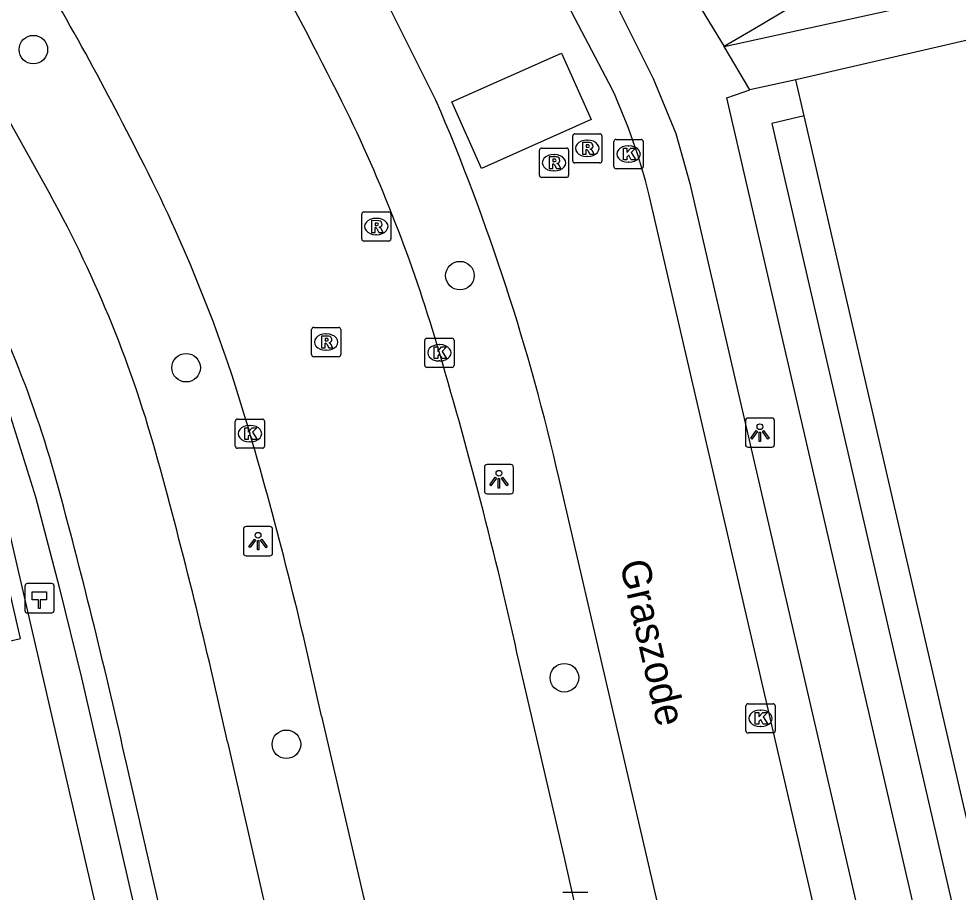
# Model space of a CAD drawing. Extents: x 156414 to 157775, y 382335 to 383765.
# Drawn here: x 156861.8 to 156893.94, y 383504.98 to 383534.87 of the extents above; entities that cross this region are included whole.
import ezdxf

# ---------------------------------------------------------------- set-up
doc = ezdxf.new("R2010")
doc.units = 0
for name, color, linetype in [('IMGEO_Boom', 7, 'Continuous'), ('IMGEO_Fietspad_gesloten', 7, 'Continuous'), ('IMGEO_Haag', 7, 'Continuous'), ('IMGEO_Hectometerpaal', 7, 'Continuous'), ('IMGEO_Kolk', 7, 'Continuous'), ('IMGEO_Lichtpunt', 7, 'Continuous'), ('IMGEO_Openbare_ruimte_label', 7, 'Continuous'), ('IMGEO_OVBaan_gesloten', 7, 'Continuous'), ('IMGEO_Pand', 7, 'Continuous'), ('IMGEO_Pand_overbouw', 7, 'Continuous'), ('IMGEO_Rijbaan_lokaal_gesloten', 7, 'Continuous'), ('IMGEO_Rijbaan_lokaal_open', 7, 'Continuous'), ('IMGEO_Rioolput', 7, 'Continuous'), ('IMGEO_Voetpad_open', 7, 'Continuous')]:
    doc.layers.add(name, color=color, linetype=linetype)

msp = doc.modelspace()

# ---------------------------------------------------------------- linework, layer by layer
at = {"layer": 'IMGEO_Boom'}
for centre in [(156862.298, 383533.811), (156876.891, 383526.079), (156867.525, 383522.93), (156880.468, 383512.322), (156870.956, 383510.044)]:
    msp.add_circle(centre, 0.489, dxfattribs=at)
at = {"layer": 'IMGEO_Fietspad_gesloten'}
for points in [[(156828.532, 383587.236), (156842.401, 383563.988), (156858.858, 383536.047), (156862.888, 383528.83)], [(156868.936, 383510.129), (156870.413, 383503.686), (156871.258, 383499.999), (156884.472, 383442.498), (156888.5, 383425.274)], [(156885.417, 383422.906), (156885.092, 383424.314), (156867.637, 383499.999), (156866.997, 383502.78), (156865.484, 383509.383)]]:
    msp.add_lwpolyline(points, dxfattribs=at)
for centre, radius, start, end in [((156826.589, 383508.849), 41.434, 15.2702, 28.8307), ((156826.198, 383508.806), 38.291, 15.0176, 29.0427), ((156685.009, 383469.891), 188.277, 12.34015, 15.35977), ((156656.028, 383462.721), 214.59, 12.55922, 15.12921)]:
    msp.add_arc(centre, radius, start, end, dxfattribs=at)
at = {"layer": 'IMGEO_Haag'}
msp.add_lwpolyline([(156851.257, 383540.179), (156855.107, 383533.758), (156855.52, 383533.027), (156857.754, 383529.083), (156858.943, 383526.985), (156860.315, 383524.256), (156861.46, 383521.425), (156862.371, 383518.51), (156863.183, 383515.418), (156863.948, 383512.313), (156864.666, 383509.198), (156866.18, 383502.592), (156866.82, 383499.811), (156884.275, 383424.125), (156884.326, 383423.903), (156884.543, 383422.944)], dxfattribs=at)
at = {"layer": 'IMGEO_Hectometerpaal'}
for p, q in [((156862.008, 383515.459), (156862.008, 383514.618)), ((156862.008, 383515.459), (156862.008, 383514.618)), ((156862.924, 383515.543), (156862.083, 383515.543)), ((156862.924, 383515.543), (156862.083, 383515.543)), ((156863.008, 383514.627), (156863.008, 383515.468)), ((156863.008, 383514.627), (156863.008, 383515.468)), ((156862.092, 383514.543), (156862.933, 383514.543)), ((156862.092, 383514.543), (156862.933, 383514.543))]:
    msp.add_line(p, q, dxfattribs=at)
msp.add_lwpolyline([(156862.533, 383514.687), (156862.473, 383514.687), (156862.473, 383514.992), (156862.253, 383514.992), (156862.253, 383515.261), (156862.753, 383515.261), (156862.753, 383514.992), (156862.533, 383514.992), (156862.533, 383514.687)], dxfattribs=at)
for centre, start, end in [((156862.086, 383515.465), 92.4484, 184.2845), ((156862.086, 383515.465), 92.4484, 184.2845), ((156862.93, 383515.465), 2.4484, 94.2845), ((156862.93, 383515.465), 2.4484, 94.2845), ((156862.93, 383514.621), 272.4484, 4.2845), ((156862.93, 383514.621), 272.4484, 4.2845), ((156862.086, 383514.621), 182.4484, 274.2845), ((156862.086, 383514.621), 182.4484, 274.2845)]:
    msp.add_arc(centre, 0.0779, start, end, dxfattribs=at)
at = {"layer": 'IMGEO_Kolk'}
for p, q in [((156882.238, 383530.738), (156883.09, 383530.738)), ((156882.163, 383529.812), (156882.163, 383530.664)), ((156882.651, 383530.518), (156882.676, 383530.518)), ((156883.164, 383530.664), (156883.164, 383529.812)), ((156883.09, 383529.738), (156882.238, 383529.738)), ((156882.674, 383529.958), (156882.649, 383529.958)), ((156875.69, 383523.013), (156875.69, 383523.865)), ((156875.765, 383523.939), (156876.617, 383523.939)), ((156876.178, 383523.719), (156876.203, 383523.719)), ((156876.691, 383523.865), (156876.691, 383523.013)), ((156876.201, 383523.159), (156876.176, 383523.159)), ((156876.617, 383522.939), (156875.765, 383522.939)), ((156869.208, 383520.247), (156869.208, 383521.099)), ((156869.283, 383521.173), (156870.135, 383521.173)), ((156870.209, 383521.099), (156870.209, 383520.247)), ((156869.696, 383520.953), (156869.721, 383520.953)), ((156870.135, 383520.173), (156869.283, 383520.173)), ((156869.719, 383520.393), (156869.694, 383520.393)), ((156886.753, 383511.431), (156887.605, 383511.431)), ((156886.678, 383510.505), (156886.678, 383511.357)), ((156887.166, 383511.211), (156887.191, 383511.211)), ((156887.679, 383511.357), (156887.679, 383510.505)), ((156887.189, 383510.651), (156887.164, 383510.651)), ((156887.605, 383510.431), (156886.753, 383510.431)), ((156880.412, 383504.983), (156881.264, 383504.983))]:
    msp.add_line(p, q, dxfattribs=at)
for points in [[(156882.238, 383530.738), (156883.09, 383530.738)], [(156882.163, 383529.812), (156882.163, 383530.664)], [(156882.484, 383530.438), (156882.607, 383530.438), (156882.607, 383530.287), (156882.737, 383530.438), (156882.901, 383530.438), (156882.755, 383530.287), (156882.908, 383530.038), (156882.756, 383530.038), (156882.671, 383530.202), (156882.607, 383530.135), (156882.607, 383530.038), (156882.484, 383530.038), (156882.484, 383530.438)], [(156883.164, 383530.664), (156883.164, 383529.812)], [(156883.09, 383529.738), (156882.238, 383529.738)], [(156875.69, 383523.013), (156875.69, 383523.865)], [(156875.765, 383523.939), (156876.617, 383523.939)], [(156876.011, 383523.639), (156876.134, 383523.639), (156876.134, 383523.488), (156876.264, 383523.639), (156876.428, 383523.639), (156876.282, 383523.488), (156876.435, 383523.239), (156876.283, 383523.239), (156876.198, 383523.403), (156876.134, 383523.336), (156876.134, 383523.239), (156876.011, 383523.239), (156876.011, 383523.639)], [(156876.691, 383523.865), (156876.691, 383523.013)], [(156876.617, 383522.939), (156875.765, 383522.939)], [(156869.208, 383520.247), (156869.208, 383521.099)], [(156869.283, 383521.173), (156870.135, 383521.173)], [(156870.209, 383521.099), (156870.209, 383520.247)], [(156869.529, 383520.873), (156869.652, 383520.873), (156869.652, 383520.722), (156869.782, 383520.873), (156869.946, 383520.873), (156869.8, 383520.722), (156869.953, 383520.473), (156869.801, 383520.473), (156869.716, 383520.637), (156869.652, 383520.57), (156869.652, 383520.473), (156869.529, 383520.473), (156869.529, 383520.873)], [(156870.135, 383520.173), (156869.283, 383520.173)], [(156886.753, 383511.431), (156887.605, 383511.431)], [(156886.678, 383510.505), (156886.678, 383511.357)], [(156886.999, 383511.131), (156887.122, 383511.131), (156887.122, 383510.98), (156887.252, 383511.131), (156887.416, 383511.131), (156887.27, 383510.98), (156887.423, 383510.731), (156887.271, 383510.731), (156887.186, 383510.895), (156887.122, 383510.828), (156887.122, 383510.731), (156886.999, 383510.731), (156886.999, 383511.131)], [(156887.679, 383511.357), (156887.679, 383510.505)], [(156887.605, 383510.431), (156886.753, 383510.431)], [(156880.412, 383504.983), (156881.264, 383504.983)]]:
    msp.add_lwpolyline(points, dxfattribs=at)
for centre, start, end in [((156882.24, 383530.662), 91.552, 178.448), ((156882.24, 383530.662), 91.552, 178.448), ((156883.088, 383530.662), 1.552, 88.448), ((156883.088, 383530.662), 1.552, 88.448), ((156882.24, 383529.814), 181.552, 268.448), ((156882.24, 383529.814), 181.552, 268.448), ((156883.088, 383529.814), 271.552, 358.448), ((156883.088, 383529.814), 271.552, 358.448), ((156875.767, 383523.863), 91.552, 178.448), ((156875.767, 383523.863), 91.552, 178.448), ((156876.615, 383523.863), 1.552, 88.448), ((156876.615, 383523.863), 1.552, 88.448), ((156875.767, 383523.015), 181.552, 268.448), ((156875.767, 383523.015), 181.552, 268.448), ((156876.615, 383523.015), 271.552, 358.448), ((156876.615, 383523.015), 271.552, 358.448), ((156869.285, 383521.097), 91.552, 178.448), ((156869.285, 383521.097), 91.552, 178.448), ((156870.133, 383521.097), 1.552, 88.448), ((156870.133, 383521.097), 1.552, 88.448), ((156869.285, 383520.249), 181.552, 268.448), ((156869.285, 383520.249), 181.552, 268.448), ((156870.133, 383520.249), 271.552, 358.448), ((156870.133, 383520.249), 271.552, 358.448), ((156886.755, 383511.355), 91.552, 178.448), ((156886.755, 383511.355), 91.552, 178.448), ((156887.603, 383511.355), 1.552, 88.448), ((156887.603, 383511.355), 1.552, 88.448), ((156886.755, 383510.507), 181.552, 268.448), ((156886.755, 383510.507), 181.552, 268.448), ((156887.603, 383510.507), 271.552, 358.448), ((156887.603, 383510.507), 271.552, 358.448)]:
    msp.add_arc(centre, 0.0765, start, end, dxfattribs=at)
for centre, major_axis, ratio, start_param, end_param in [((156882.65, 383530.238), (-0.387, 0.002), 0.722429, 4.712389, 7.853982), ((156882.675, 383530.238), (-0.39, 0.002), 0.717154, 1.570796, 4.712389), ((156876.177, 383523.439), (-0.387, 0.002), 0.722429, 4.712389, 7.853982), ((156876.202, 383523.439), (-0.39, 0.002), 0.717154, 1.570796, 4.712389), ((156869.695, 383520.673), (-0.387, 0.002), 0.722429, 4.712389, 7.853982), ((156869.72, 383520.673), (-0.39, 0.002), 0.717154, 1.570796, 4.712389), ((156887.165, 383510.931), (-0.387, 0.002), 0.722429, 4.712389, 7.853982), ((156887.19, 383510.931), (-0.39, 0.002), 0.717154, 1.570796, 4.712389)]:
    msp.add_ellipse(centre, major_axis=major_axis, ratio=ratio, start_param=start_param, end_param=end_param, dxfattribs=at)
at = {"layer": 'IMGEO_Lichtpunt'}
for p, q in [((156886.658, 383521.112), (156886.658, 383520.305)), ((156886.658, 383521.112), (156886.658, 383520.305)), ((156887.56, 383521.207), (156886.752, 383521.207)), ((156887.56, 383521.207), (156886.752, 383521.207)), ((156887.654, 383520.305), (156887.654, 383521.112)), ((156887.654, 383520.305), (156887.654, 383521.112)), ((156886.752, 383520.211), (156887.56, 383520.211)), ((156886.752, 383520.211), (156887.56, 383520.211)), ((156877.729, 383519.519), (156877.729, 383518.712)), ((156877.729, 383519.519), (156877.729, 383518.712)), ((156878.631, 383519.614), (156877.823, 383519.614)), ((156878.631, 383519.614), (156877.823, 383519.614)), ((156878.725, 383518.712), (156878.725, 383519.519)), ((156878.725, 383518.712), (156878.725, 383519.519)), ((156877.823, 383518.618), (156878.631, 383518.618)), ((156877.823, 383518.618), (156878.631, 383518.618)), ((156869.486, 383517.398), (156869.486, 383516.591)), ((156869.486, 383517.398), (156869.486, 383516.591)), ((156870.388, 383517.493), (156869.58, 383517.493)), ((156870.388, 383517.493), (156869.58, 383517.493)), ((156870.482, 383516.591), (156870.482, 383517.398)), ((156870.482, 383516.591), (156870.482, 383517.398)), ((156869.58, 383516.497), (156870.388, 383516.497)), ((156869.58, 383516.497), (156870.388, 383516.497))]:
    msp.add_line(p, q, dxfattribs=at)
for points in [[(156887.032, 383520.776), (156887.071, 383520.748), (156886.883, 383520.486), (156886.845, 383520.513), (156887.032, 383520.776)], [(156887.244, 383520.748), (156887.282, 383520.775), (156887.469, 383520.513), (156887.43, 383520.485), (156887.244, 383520.748)], [(156887.134, 383520.728), (156887.181, 383520.728), (156887.181, 383520.406), (156887.134, 383520.406), (156887.134, 383520.728)], [(156878.103, 383519.183), (156878.142, 383519.155), (156877.954, 383518.893), (156877.916, 383518.92), (156878.103, 383519.183)], [(156878.205, 383519.135), (156878.252, 383519.135), (156878.252, 383518.813), (156878.205, 383518.813), (156878.205, 383519.135)], [(156878.315, 383519.155), (156878.353, 383519.182), (156878.54, 383518.92), (156878.501, 383518.892), (156878.315, 383519.155)], [(156869.86, 383517.062), (156869.899, 383517.034), (156869.711, 383516.772), (156869.673, 383516.799), (156869.86, 383517.062)], [(156869.962, 383517.014), (156870.009, 383517.014), (156870.009, 383516.692), (156869.962, 383516.692), (156869.962, 383517.014)], [(156870.072, 383517.034), (156870.11, 383517.061), (156870.297, 383516.799), (156870.258, 383516.771), (156870.072, 383517.034)]]:
    msp.add_lwpolyline(points, dxfattribs=at)
for centre in [(156887.157, 383520.91), (156878.228, 383519.317), (156869.985, 383517.196)]:
    msp.add_circle(centre, 0.0994, dxfattribs=at)
for centre, start, end in [((156886.752, 383521.112), 90, 180), ((156886.752, 383521.112), 90, 180), ((156887.56, 383521.112), 0, 90), ((156887.56, 383521.112), 0, 90), ((156886.752, 383520.305), 180, 270), ((156886.752, 383520.305), 180, 270), ((156887.56, 383520.305), 270, 0), ((156887.56, 383520.305), 270, 360), ((156877.823, 383519.519), 90, 180), ((156877.823, 383519.519), 90, 180), ((156878.631, 383519.519), 0, 90), ((156878.631, 383519.519), 0, 90), ((156877.823, 383518.712), 180, 270), ((156877.823, 383518.712), 180, 270), ((156878.631, 383518.712), 270, 0), ((156878.631, 383518.712), 270, 360), ((156869.58, 383517.398), 90, 180), ((156869.58, 383517.398), 90, 180), ((156870.388, 383517.398), 0, 90), ((156870.388, 383517.398), 0, 90), ((156869.58, 383516.591), 180, 270), ((156869.58, 383516.591), 180, 270), ((156870.388, 383516.591), 270, 0), ((156870.388, 383516.591), 270, 360)]:
    msp.add_arc(centre, 0.0946, start, end, dxfattribs=at)
at = {"layer": 'IMGEO_OVBaan_gesloten'}
for points in [[(156878.993, 383512.499), (156880.45, 383506.213), (156880.837, 383504.483), (156881.862, 383499.999), (156885.411, 383484.5), (156887.301, 383476.122)], [(156872.154, 383511.005), (156873.65, 383504.58), (156874.297, 383501.691), (156874.682, 383499.999), (156878.5, 383483.305), (156882.986, 383463.768), (156887.645, 383443.796), (156891.786, 383425.777), (156892.041, 383424.869)]]:
    msp.add_lwpolyline(points, dxfattribs=at)
for centre, radius, start, end in [((156732.649, 383461.619), 156.896, 26.53577, 30.78038), ((156770.172, 383482.007), 107.191, 26.50499, 31.12937), ((156826.237, 383509.028), 51.99, 16.0925, 25.8702), ((156820.472, 383506.567), 51.219, 15.9858, 27.0298), ((156732.924, 383480.903), 149.448, 12.20557, 16.5363), ((156735.215, 383481.531), 140.075, 12.14684, 16.22665)]:
    msp.add_arc(centre, radius, start, end, dxfattribs=at)
at = {"layer": 'IMGEO_Pand'}
for points in [[(156892.475, 383544.753), (156895.549, 383539.628), (156886.97, 383534.526), (156885.936, 383533.921)], [(156906.736, 383537.028), (156888.381, 383532.781)], [(156884.864, 383535.682), (156885.846, 383534.069), (156885.936, 383533.921)], [(156943.169, 383530.669), (156943.453, 383529.439), (156949.3, 383504.064), (156944.724, 383503.001), (156930.232, 383499.646), (156929.984, 383500.718), (156923.662, 383499.252), (156923.91, 383498.181), (156902.362, 383493.194), (156897.784, 383492.142), (156888.666, 383531.548), (156888.381, 383532.781)]]:
    msp.add_lwpolyline(points, dxfattribs=at)
at = {"layer": 'IMGEO_Pand_overbouw'}
msp.add_lwpolyline([(156897.784, 383492.142), (156888.666, 383531.548), (156887.568, 383531.281), (156896.66, 383491.885)], close=True, dxfattribs=at)
at = {"layer": 'IMGEO_Rijbaan_lokaal_gesloten'}
for points in [[(156882.102, 383532.46), (156877.483, 383541.251), (156859.815, 383570.674), (156845.378, 383594.689), (156832.154, 383616.714), (156831.22, 383619.699)], [(156876.071, 383532.082), (156874.381, 383535.463), (156873.078, 383537.772), (156853.772, 383570.245), (156848.538, 383579.107)], [(156892.432, 383489.674), (156883.372, 383528.827)], [(156860.959, 383519.485), (156883.055, 383423.898)], [(156887.364, 383488.648), (156880.286, 383519.129)]]:
    msp.add_lwpolyline(points, dxfattribs=at)
for centre, radius, start, end in [((156862.937, 383523.722), 21.063, 14.0264, 24.5101), ((156806.868, 383502.401), 75.3, 12.83583, 23.2147)]:
    msp.add_arc(centre, radius, start, end, dxfattribs=at)
at = {"layer": 'IMGEO_Rijbaan_lokaal_open'}
for points in [[(156885.936, 383533.921), (156892.034, 383535.25)], [(156886.809, 383532.435), (156885.936, 383533.921)], [(156877.636, 383529.75), (156876.621, 383532.028), (156880.363, 383533.695), (156881.378, 383531.417), (156877.636, 383529.75)], [(156888.381, 383532.781), (156886.809, 383532.435)], [(156858.38, 383512.844), (156861.856, 383513.661), (156861.304, 383516.094), (156857.805, 383515.278), (156858.38, 383512.844)]]:
    msp.add_lwpolyline(points, dxfattribs=at)
at = {"layer": 'IMGEO_Rioolput'}
for p, q in [((156880.75, 383530.007), (156880.75, 383530.859)), ((156880.825, 383530.933), (156881.677, 383530.933)), ((156881.238, 383530.713), (156881.263, 383530.713)), ((156881.751, 383530.859), (156881.751, 383530.007)), ((156879.686, 383530.442), (156880.538, 383530.442)), ((156879.611, 383529.516), (156879.611, 383530.368)), ((156880.099, 383530.222), (156880.124, 383530.222)), ((156880.612, 383530.368), (156880.612, 383529.516)), ((156881.261, 383530.153), (156881.236, 383530.153)), ((156881.677, 383529.933), (156880.825, 383529.933)), ((156880.538, 383529.442), (156879.686, 383529.442)), ((156880.122, 383529.662), (156880.097, 383529.662)), ((156873.531, 383527.334), (156873.531, 383528.186)), ((156873.606, 383528.26), (156874.458, 383528.26)), ((156874.532, 383528.186), (156874.532, 383527.334)), ((156874.019, 383528.04), (156874.044, 383528.04)), ((156874.042, 383527.48), (156874.017, 383527.48)), ((156874.458, 383527.26), (156873.606, 383527.26)), ((156871.891, 383524.306), (156872.743, 383524.306)), ((156871.816, 383523.38), (156871.816, 383524.232)), ((156872.304, 383524.086), (156872.329, 383524.086)), ((156872.817, 383524.232), (156872.817, 383523.38)), ((156872.743, 383523.306), (156871.891, 383523.306)), ((156872.327, 383523.526), (156872.302, 383523.526))]:
    msp.add_line(p, q, dxfattribs=at)
for points in [[(156880.75, 383530.007), (156880.75, 383530.859)], [(156880.825, 383530.933), (156881.677, 383530.933)], [(156881.751, 383530.859), (156881.751, 383530.007)], [(156879.686, 383530.442), (156880.538, 383530.442)], [(156881.339, 383530.631), (156881.087, 383530.633), (156881.087, 383530.233)], [(156881.087, 383530.233), (156881.211, 383530.233), (156881.211, 383530.395), (156881.222, 383530.395)], [(156881.265, 383530.552), (156881.211, 383530.552), (156881.211, 383530.471)], [(156881.211, 383530.471), (156881.263, 383530.471)], [(156879.611, 383529.516), (156879.611, 383530.368)], [(156880.2, 383530.14), (156879.948, 383530.142), (156879.948, 383529.742)], [(156880.126, 383530.061), (156880.072, 383530.061), (156880.072, 383529.98)], [(156880.612, 383530.368), (156880.612, 383529.516)], [(156881.269, 383530.366), (156881.34, 383530.233), (156881.48, 383530.233), (156881.415, 383530.359)], [(156879.948, 383529.742), (156880.072, 383529.742), (156880.072, 383529.904), (156880.083, 383529.904)], [(156880.072, 383529.98), (156880.124, 383529.98)], [(156880.13, 383529.875), (156880.201, 383529.742), (156880.341, 383529.742), (156880.276, 383529.868)], [(156881.677, 383529.933), (156880.825, 383529.933)], [(156880.538, 383529.442), (156879.686, 383529.442)], [(156873.531, 383527.334), (156873.531, 383528.186)], [(156873.606, 383528.26), (156874.458, 383528.26)], [(156874.532, 383528.186), (156874.532, 383527.334)], [(156874.12, 383527.958), (156873.868, 383527.96), (156873.868, 383527.56)], [(156874.046, 383527.879), (156873.992, 383527.879), (156873.992, 383527.798)], [(156873.868, 383527.56), (156873.992, 383527.56), (156873.992, 383527.722), (156874.003, 383527.722)], [(156873.992, 383527.798), (156874.044, 383527.798)], [(156874.05, 383527.693), (156874.121, 383527.56), (156874.261, 383527.56), (156874.196, 383527.686)], [(156874.458, 383527.26), (156873.606, 383527.26)], [(156871.891, 383524.306), (156872.743, 383524.306)], [(156871.816, 383523.38), (156871.816, 383524.232)], [(156872.405, 383524.004), (156872.153, 383524.006), (156872.153, 383523.606)], [(156872.817, 383524.232), (156872.817, 383523.38)], [(156872.153, 383523.606), (156872.277, 383523.606), (156872.277, 383523.768), (156872.288, 383523.768)], [(156872.331, 383523.925), (156872.277, 383523.925), (156872.277, 383523.844)], [(156872.277, 383523.844), (156872.329, 383523.844)], [(156872.335, 383523.739), (156872.406, 383523.606), (156872.546, 383523.606), (156872.481, 383523.732)], [(156872.743, 383523.306), (156871.891, 383523.306)]]:
    msp.add_lwpolyline(points, dxfattribs=at)
for centre, radius, start, end in [((156880.827, 383530.857), 0.0765, 91.552, 178.448), ((156880.827, 383530.857), 0.0765, 91.552, 178.448), ((156881.675, 383530.857), 0.0765, 1.552, 88.448), ((156881.675, 383530.857), 0.0765, 1.552, 88.448), ((156879.688, 383530.366), 0.0765, 91.552, 178.448), ((156879.688, 383530.366), 0.0765, 91.552, 178.448), ((156880.536, 383530.366), 0.0765, 1.552, 88.448), ((156880.536, 383530.366), 0.0765, 1.552, 88.448), ((156881.221, 383530.342), 0.0533, 26.0293, 88.6989), ((156881.247, 383530.66), 0.19, 274.7715, 282.9687), ((156881.271, 383530.456), 0.0964, 77.0061, 93.1865), ((156881.285, 383530.513), 0.0378, 276.6634, 79.6772), ((156881.338, 383530.521), 0.109, 350.3612, 89.416), ((156881.336, 383530.521), 0.112, 277.5842, 350.9817), ((156881.32, 383530.306), 0.108, 29.5134, 73.7905), ((156880.132, 383529.965), 0.0964, 77.0061, 93.1865), ((156880.146, 383530.022), 0.0378, 276.6634, 79.6772), ((156880.199, 383530.03), 0.109, 350.3612, 89.416), ((156880.082, 383529.851), 0.0533, 26.0293, 88.6989), ((156880.108, 383530.169), 0.19, 274.7715, 282.9687), ((156880.197, 383530.03), 0.112, 277.5842, 350.9817), ((156880.181, 383529.815), 0.108, 29.5134, 73.7905), ((156880.827, 383530.009), 0.0765, 181.552, 268.448), ((156880.827, 383530.009), 0.0765, 181.552, 268.448), ((156881.675, 383530.009), 0.0765, 271.552, 358.448), ((156881.675, 383530.009), 0.0765, 271.552, 358.448), ((156879.688, 383529.518), 0.0765, 181.552, 268.448), ((156879.688, 383529.518), 0.0765, 181.552, 268.448), ((156880.536, 383529.518), 0.0765, 271.552, 358.448), ((156880.536, 383529.518), 0.0765, 271.552, 358.448), ((156873.608, 383528.184), 0.0765, 91.552, 178.448), ((156873.608, 383528.184), 0.0765, 91.552, 178.448), ((156874.456, 383528.184), 0.0765, 1.552, 88.448), ((156874.456, 383528.184), 0.0765, 1.552, 88.448), ((156874.028, 383527.987), 0.19, 274.7715, 282.9687), ((156874.052, 383527.783), 0.0964, 77.0061, 93.1865), ((156874.066, 383527.84), 0.0378, 276.6634, 79.6772), ((156874.119, 383527.848), 0.109, 350.3612, 89.416), ((156874.117, 383527.848), 0.112, 277.5842, 350.9817), ((156874.002, 383527.669), 0.0533, 26.0293, 88.6989), ((156874.101, 383527.633), 0.108, 29.5134, 73.7905), ((156873.608, 383527.336), 0.0765, 181.552, 268.448), ((156873.608, 383527.336), 0.0765, 181.552, 268.448), ((156874.456, 383527.336), 0.0765, 271.552, 358.448), ((156874.456, 383527.336), 0.0765, 271.552, 358.448), ((156871.893, 383524.23), 0.0765, 91.552, 178.448), ((156871.893, 383524.23), 0.0765, 91.552, 178.448), ((156872.741, 383524.23), 0.0765, 1.552, 88.448), ((156872.741, 383524.23), 0.0765, 1.552, 88.448), ((156872.404, 383523.894), 0.109, 350.3612, 89.416), ((156872.287, 383523.715), 0.0533, 26.0293, 88.6989), ((156872.313, 383524.033), 0.19, 274.7715, 282.9687), ((156872.337, 383523.829), 0.0964, 77.0061, 93.1865), ((156872.351, 383523.886), 0.0378, 276.6634, 79.6772), ((156872.402, 383523.894), 0.112, 277.5842, 350.9817), ((156872.386, 383523.679), 0.108, 29.5134, 73.7905), ((156871.893, 383523.382), 0.0765, 181.552, 268.448), ((156871.893, 383523.382), 0.0765, 181.552, 268.448), ((156872.741, 383523.382), 0.0765, 271.552, 358.448), ((156872.741, 383523.382), 0.0765, 271.552, 358.448)]:
    msp.add_arc(centre, radius, start, end, dxfattribs=at)
for centre, major_axis, ratio, start_param, end_param in [((156881.237, 383530.433), (-0.387, 0.002), 0.722429, 4.712389, 7.853982), ((156881.262, 383530.433), (-0.39, 0.002), 0.717154, 1.570796, 4.712389), ((156880.098, 383529.942), (-0.387, 0.002), 0.722429, 4.712389, 7.853982), ((156880.123, 383529.942), (-0.39, 0.002), 0.717154, 1.570796, 4.712389), ((156874.018, 383527.76), (-0.387, 0.002), 0.722429, 4.712389, 7.853982), ((156874.043, 383527.76), (-0.39, 0.002), 0.717154, 1.570796, 4.712389), ((156872.303, 383523.806), (-0.387, 0.002), 0.722429, 4.712389, 7.853982), ((156872.328, 383523.806), (-0.39, 0.002), 0.717154, 1.570796, 4.712389)]:
    msp.add_ellipse(centre, major_axis=major_axis, ratio=ratio, start_param=start_param, end_param=end_param, dxfattribs=at)
at = {"layer": 'IMGEO_Voetpad_open'}
for points in [[(156831.22, 383619.699), (156831.803, 383620.025), (156846.657, 383595.304), (156861.038, 383571.383), (156878.215, 383542.888), (156878.738, 383541.996), (156879.96, 383539.93), (156883.501, 383532.821), (156884.28, 383530.938), (156884.759, 383529.237), (156893.823, 383490.007), (156892.432, 383489.674)], [(156895.667, 383490.429), (156886.023, 383532.163), (156886.809, 383532.435)]]:
    msp.add_lwpolyline(points, dxfattribs=at)

# ---------------------------------------------------------------- texts
at = {"layer": 'IMGEO_Openbare_ruimte_label'}
msp.add_text('Graszode', height=1, rotation=282.9388, dxfattribs=at).set_placement((156882.356, 383516.246))

doc.saveas('drawing.dxf')
